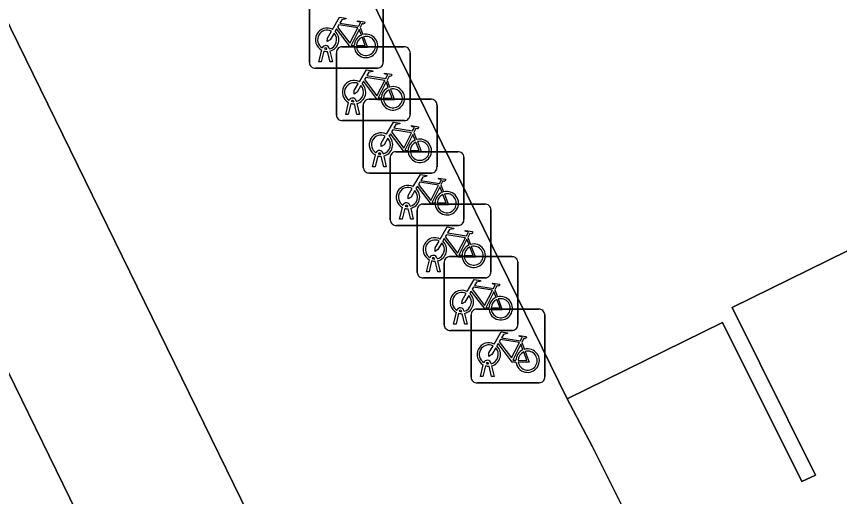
# Model space of a CAD drawing. Extents: x 160455 to 162082, y 388339 to 389736.
# Drawn here: x 161009.36 to 161020.52, y 388799.63 to 388806.14 of the extents above; entities that cross this region are included whole.
import ezdxf

# ---------------------------------------------------------------- set-up
doc = ezdxf.new("R2010")
doc.units = 0
for name, color, linetype in [('IMGEO_Fietsenrek', 7, 'Continuous'), ('IMGEO_Fietspad_gesloten', 7, 'Continuous'), ('IMGEO_Pand', 7, 'Continuous'), ('IMGEO_Verkeerseiland_open', 7, 'Continuous'), ('IMGEO_Voetpad_open', 7, 'Continuous')]:
    doc.layers.add(name, color=color, linetype=linetype)

msp = doc.modelspace()

# ---------------------------------------------------------------- linework, layer by layer
at = {"layer": 'IMGEO_Fietsenrek'}
for p, q in [((161013.329, 388805.518), (161013.329, 388806.359)), ((161013.329, 388806.359), (161013.329, 388805.518)), ((161014.329, 388806.368), (161014.329, 388805.527)), ((161014.329, 388805.527), (161014.329, 388806.368)), ((161014.016, 388805.992), (161014.052, 388805.897)), ((161013.456, 388805.527), (161013.495, 388805.687)), ((161013.525, 388805.675), (161013.49, 388805.527)), ((161013.567, 388805.699), (161013.566, 388805.703)), ((161013.608, 388805.527), (161013.574, 388805.669)), ((161013.598, 388805.71), (161013.599, 388805.703)), ((161013.606, 388805.673), (161013.641, 388805.527)), ((161013.769, 388805.732), (161014.61, 388805.732)), ((161014.61, 388805.732), (161013.769, 388805.732)), ((161013.694, 388804.807), (161013.694, 388805.648)), ((161013.694, 388805.648), (161013.694, 388804.807)), ((161014.694, 388805.657), (161014.694, 388804.816)), ((161014.694, 388804.816), (161014.694, 388805.657)), ((161014.254, 388805.443), (161013.413, 388805.443)), ((161013.413, 388805.443), (161014.254, 388805.443)), ((161013.49, 388805.527), (161013.456, 388805.527)), ((161013.641, 388805.527), (161013.608, 388805.527)), ((161014.381, 388805.281), (161014.417, 388805.186)), ((161013.932, 388804.988), (161013.931, 388804.992)), ((161013.963, 388804.999), (161013.964, 388804.992)), ((161014.134, 388805.021), (161014.975, 388805.021)), ((161014.975, 388805.021), (161014.134, 388805.021)), ((161013.821, 388804.816), (161013.86, 388804.976)), ((161013.89, 388804.964), (161013.855, 388804.816)), ((161013.973, 388804.816), (161013.939, 388804.958)), ((161013.971, 388804.962), (161014.006, 388804.816)), ((161014.059, 388804.096), (161014.059, 388804.937)), ((161014.059, 388804.937), (161014.059, 388804.096)), ((161015.059, 388804.946), (161015.059, 388804.105)), ((161015.059, 388804.105), (161015.059, 388804.946)), ((161013.855, 388804.816), (161013.821, 388804.816)), ((161014.006, 388804.816), (161013.973, 388804.816)), ((161014.619, 388804.732), (161013.778, 388804.732)), ((161013.778, 388804.732), (161014.619, 388804.732)), ((161014.746, 388804.57), (161014.782, 388804.475)), ((161014.186, 388804.105), (161014.225, 388804.265)), ((161014.255, 388804.253), (161014.22, 388804.105)), ((161014.297, 388804.277), (161014.296, 388804.281)), ((161014.338, 388804.105), (161014.304, 388804.247)), ((161014.328, 388804.288), (161014.329, 388804.281)), ((161014.336, 388804.251), (161014.371, 388804.105)), ((161014.425, 388803.385), (161014.425, 388804.226)), ((161014.425, 388804.226), (161014.425, 388803.385)), ((161014.5, 388804.31), (161015.341, 388804.31)), ((161015.341, 388804.31), (161014.5, 388804.31)), ((161015.425, 388804.235), (161015.425, 388803.394)), ((161015.425, 388803.394), (161015.425, 388804.235)), ((161014.22, 388804.105), (161014.186, 388804.105)), ((161014.371, 388804.105), (161014.338, 388804.105)), ((161014.984, 388804.021), (161014.143, 388804.021)), ((161014.143, 388804.021), (161014.984, 388804.021)), ((161015.112, 388803.859), (161015.148, 388803.764)), ((161014.552, 388803.394), (161014.591, 388803.554)), ((161014.621, 388803.542), (161014.586, 388803.394)), ((161014.663, 388803.566), (161014.662, 388803.57)), ((161014.694, 388803.577), (161014.695, 388803.57)), ((161014.865, 388803.599), (161015.706, 388803.599)), ((161015.706, 388803.599), (161014.865, 388803.599)), ((161014.704, 388803.394), (161014.67, 388803.536)), ((161014.702, 388803.54), (161014.737, 388803.394)), ((161014.79, 388802.674), (161014.79, 388803.515)), ((161014.79, 388803.515), (161014.79, 388802.674)), ((161015.79, 388803.524), (161015.79, 388802.683)), ((161015.79, 388802.683), (161015.79, 388803.524)), ((161014.586, 388803.394), (161014.552, 388803.394)), ((161014.737, 388803.394), (161014.704, 388803.394)), ((161015.35, 388803.31), (161014.509, 388803.31)), ((161014.509, 388803.31), (161015.35, 388803.31)), ((161015.477, 388803.148), (161015.513, 388803.053)), ((161015.231, 388802.887), (161016.072, 388802.887)), ((161016.072, 388802.887), (161015.231, 388802.887)), ((161014.917, 388802.683), (161014.956, 388802.843)), ((161014.986, 388802.831), (161014.951, 388802.683)), ((161015.028, 388802.855), (161015.027, 388802.859)), ((161015.069, 388802.683), (161015.035, 388802.825)), ((161015.059, 388802.866), (161015.06, 388802.859)), ((161015.067, 388802.829), (161015.102, 388802.683)), ((161015.156, 388801.962), (161015.156, 388802.803)), ((161015.156, 388802.803), (161015.156, 388801.962)), ((161016.156, 388802.812), (161016.156, 388801.971)), ((161016.156, 388801.971), (161016.156, 388802.812)), ((161014.951, 388802.683), (161014.917, 388802.683)), ((161015.102, 388802.683), (161015.069, 388802.683)), ((161015.715, 388802.599), (161014.874, 388802.599)), ((161014.874, 388802.599), (161015.715, 388802.599)), ((161015.843, 388802.436), (161015.879, 388802.341)), ((161015.283, 388801.971), (161015.322, 388802.131)), ((161015.352, 388802.119), (161015.317, 388801.971)), ((161015.394, 388802.143), (161015.393, 388802.147)), ((161015.435, 388801.971), (161015.401, 388802.113)), ((161015.425, 388802.154), (161015.426, 388802.147)), ((161015.433, 388802.117), (161015.468, 388801.971)), ((161015.521, 388801.251), (161015.521, 388802.092)), ((161015.521, 388802.092), (161015.521, 388801.251)), ((161015.596, 388802.176), (161016.437, 388802.176)), ((161016.437, 388802.176), (161015.596, 388802.176)), ((161016.521, 388802.101), (161016.521, 388801.26)), ((161016.521, 388801.26), (161016.521, 388802.101)), ((161016.081, 388801.887), (161015.24, 388801.887)), ((161015.24, 388801.887), (161016.081, 388801.887)), ((161015.317, 388801.971), (161015.283, 388801.971)), ((161015.468, 388801.971), (161015.435, 388801.971)), ((161016.208, 388801.725), (161016.244, 388801.63)), ((161015.648, 388801.26), (161015.687, 388801.42)), ((161015.759, 388801.432), (161015.758, 388801.436)), ((161015.79, 388801.443), (161015.791, 388801.436)), ((161015.717, 388801.408), (161015.682, 388801.26)), ((161015.8, 388801.26), (161015.766, 388801.402)), ((161015.798, 388801.406), (161015.833, 388801.26)), ((161015.682, 388801.26), (161015.648, 388801.26)), ((161015.833, 388801.26), (161015.8, 388801.26)), ((161016.446, 388801.176), (161015.605, 388801.176)), ((161015.605, 388801.176), (161016.446, 388801.176))]:
    msp.add_line(p, q, dxfattribs=at)
for points in [[(161013.642, 388805.969), (161013.737, 388806.133), (161013.823, 388806.119), (161013.825, 388806.11), (161013.769, 388806.099), (161013.742, 388806.054), (161013.998, 388806.013)], [(161013.985, 388805.988), (161013.728, 388806.029), (161013.711, 388806), (161013.878, 388805.78), (161013.985, 388805.988)], [(161013.998, 388806.013), (161014.023, 388806.062), (161014.017, 388806.066), (161013.994, 388806.07), (161013.982, 388806.077), (161013.981, 388806.08), (161013.983, 388806.085), (161014.078, 388806.07), (161014.08, 388806.06), (161014.07, 388806.047), (161014.058, 388806.041), (161014.044, 388806.047), (161014.016, 388805.992)], [(161013.663, 388805.917), (161013.611, 388805.827), (161013.571, 388805.802), (161013.572, 388805.849), (161013.627, 388805.943)], [(161013.938, 388805.725), (161013.888, 388805.725), (161013.697, 388805.976), (161013.678, 388805.944)], [(161014.033, 388805.89), (161014.003, 388805.967), (161013.894, 388805.749), (161013.937, 388805.749)], [(161013.967, 388805.749), (161014.087, 388805.748), (161014.043, 388805.862)], [(161014.063, 388805.869), (161014.118, 388805.724), (161013.968, 388805.724)], [(161014.007, 388805.258), (161014.102, 388805.422), (161014.188, 388805.408), (161014.19, 388805.399), (161014.134, 388805.388), (161014.107, 388805.343), (161014.363, 388805.302)], [(161014.363, 388805.302), (161014.388, 388805.351), (161014.382, 388805.355), (161014.359, 388805.359), (161014.347, 388805.366), (161014.346, 388805.369), (161014.348, 388805.374), (161014.443, 388805.359), (161014.445, 388805.349), (161014.435, 388805.336), (161014.423, 388805.33), (161014.409, 388805.336), (161014.381, 388805.281)], [(161014.028, 388805.206), (161013.976, 388805.116), (161013.936, 388805.091), (161013.937, 388805.138), (161013.992, 388805.232)], [(161014.303, 388805.014), (161014.253, 388805.014), (161014.062, 388805.265), (161014.043, 388805.233)], [(161014.35, 388805.277), (161014.093, 388805.318), (161014.076, 388805.289), (161014.243, 388805.069), (161014.35, 388805.277)], [(161014.398, 388805.179), (161014.368, 388805.256), (161014.259, 388805.038), (161014.302, 388805.038)], [(161014.332, 388805.038), (161014.452, 388805.037), (161014.408, 388805.151)], [(161014.428, 388805.158), (161014.483, 388805.013), (161014.333, 388805.013)], [(161014.372, 388804.547), (161014.467, 388804.711), (161014.553, 388804.697), (161014.555, 388804.688), (161014.499, 388804.677), (161014.472, 388804.632), (161014.728, 388804.591)], [(161014.728, 388804.591), (161014.753, 388804.64), (161014.747, 388804.644), (161014.724, 388804.648), (161014.712, 388804.655), (161014.711, 388804.658), (161014.713, 388804.663), (161014.808, 388804.648), (161014.81, 388804.638), (161014.8, 388804.625), (161014.788, 388804.619), (161014.774, 388804.625), (161014.746, 388804.57)], [(161014.668, 388804.303), (161014.618, 388804.303), (161014.427, 388804.554), (161014.408, 388804.522)], [(161014.715, 388804.566), (161014.458, 388804.607), (161014.441, 388804.578), (161014.608, 388804.358), (161014.715, 388804.566)], [(161014.393, 388804.495), (161014.341, 388804.405), (161014.301, 388804.38), (161014.302, 388804.427), (161014.357, 388804.521)], [(161014.763, 388804.468), (161014.733, 388804.545), (161014.624, 388804.327), (161014.667, 388804.327)], [(161014.697, 388804.327), (161014.817, 388804.326), (161014.773, 388804.44)], [(161014.793, 388804.447), (161014.848, 388804.302), (161014.698, 388804.302)], [(161014.738, 388803.836), (161014.833, 388804), (161014.919, 388803.986), (161014.921, 388803.977), (161014.865, 388803.966), (161014.838, 388803.921), (161015.094, 388803.88)], [(161015.081, 388803.855), (161014.824, 388803.896), (161014.807, 388803.867), (161014.974, 388803.647), (161015.081, 388803.855)], [(161015.094, 388803.88), (161015.119, 388803.929), (161015.113, 388803.933), (161015.09, 388803.937), (161015.078, 388803.944), (161015.077, 388803.947), (161015.079, 388803.952), (161015.174, 388803.937), (161015.176, 388803.927), (161015.166, 388803.914), (161015.154, 388803.908), (161015.14, 388803.914), (161015.112, 388803.859)], [(161014.759, 388803.784), (161014.707, 388803.694), (161014.667, 388803.669), (161014.668, 388803.716), (161014.723, 388803.81)], [(161015.034, 388803.592), (161014.984, 388803.592), (161014.793, 388803.843), (161014.774, 388803.811)], [(161015.129, 388803.757), (161015.099, 388803.834), (161014.99, 388803.616), (161015.033, 388803.616)], [(161015.063, 388803.616), (161015.183, 388803.615), (161015.139, 388803.729)], [(161015.159, 388803.736), (161015.214, 388803.591), (161015.064, 388803.591)], [(161015.103, 388803.125), (161015.198, 388803.289), (161015.284, 388803.275), (161015.286, 388803.266), (161015.23, 388803.255), (161015.203, 388803.21), (161015.459, 388803.169)], [(161015.459, 388803.169), (161015.484, 388803.218), (161015.478, 388803.222), (161015.455, 388803.226), (161015.443, 388803.233), (161015.442, 388803.236), (161015.444, 388803.241), (161015.539, 388803.226), (161015.541, 388803.216), (161015.531, 388803.203), (161015.519, 388803.197), (161015.505, 388803.203), (161015.477, 388803.148)], [(161015.124, 388803.073), (161015.072, 388802.983), (161015.032, 388802.958), (161015.033, 388803.005), (161015.088, 388803.099)], [(161015.399, 388802.881), (161015.349, 388802.881), (161015.158, 388803.132), (161015.139, 388803.1)], [(161015.446, 388803.144), (161015.189, 388803.185), (161015.172, 388803.156), (161015.339, 388802.936), (161015.446, 388803.144)], [(161015.494, 388803.046), (161015.464, 388803.123), (161015.355, 388802.905), (161015.398, 388802.905)], [(161015.428, 388802.905), (161015.548, 388802.904), (161015.504, 388803.018)], [(161015.524, 388803.025), (161015.579, 388802.88), (161015.429, 388802.88)], [(161015.469, 388802.413), (161015.564, 388802.577), (161015.65, 388802.563), (161015.652, 388802.554), (161015.596, 388802.543), (161015.569, 388802.498), (161015.825, 388802.457)], [(161015.812, 388802.432), (161015.555, 388802.473), (161015.538, 388802.444), (161015.705, 388802.224), (161015.812, 388802.432)], [(161015.825, 388802.457), (161015.85, 388802.506), (161015.844, 388802.51), (161015.821, 388802.514), (161015.809, 388802.521), (161015.808, 388802.524), (161015.81, 388802.529), (161015.905, 388802.514), (161015.907, 388802.504), (161015.897, 388802.491), (161015.885, 388802.485), (161015.871, 388802.491), (161015.843, 388802.436)], [(161015.49, 388802.361), (161015.438, 388802.271), (161015.398, 388802.246), (161015.399, 388802.293), (161015.454, 388802.387)], [(161015.765, 388802.169), (161015.715, 388802.169), (161015.524, 388802.42), (161015.505, 388802.388)], [(161015.86, 388802.334), (161015.83, 388802.411), (161015.721, 388802.193), (161015.764, 388802.193)], [(161015.794, 388802.193), (161015.914, 388802.192), (161015.87, 388802.306)], [(161015.89, 388802.313), (161015.945, 388802.168), (161015.795, 388802.168)], [(161015.834, 388801.702), (161015.929, 388801.866), (161016.015, 388801.852), (161016.017, 388801.843), (161015.961, 388801.832), (161015.934, 388801.787), (161016.19, 388801.746)], [(161016.177, 388801.721), (161015.92, 388801.762), (161015.903, 388801.733), (161016.07, 388801.513), (161016.177, 388801.721)], [(161016.19, 388801.746), (161016.215, 388801.795), (161016.209, 388801.799), (161016.186, 388801.803), (161016.174, 388801.81), (161016.173, 388801.813), (161016.175, 388801.818), (161016.27, 388801.803), (161016.272, 388801.793), (161016.262, 388801.78), (161016.25, 388801.774), (161016.236, 388801.78), (161016.208, 388801.725)], [(161015.855, 388801.65), (161015.803, 388801.56), (161015.763, 388801.535), (161015.764, 388801.582), (161015.819, 388801.676)], [(161016.13, 388801.458), (161016.08, 388801.458), (161015.889, 388801.709), (161015.87, 388801.677)], [(161016.225, 388801.623), (161016.195, 388801.7), (161016.086, 388801.482), (161016.129, 388801.482)], [(161016.159, 388801.482), (161016.279, 388801.481), (161016.235, 388801.595)], [(161016.255, 388801.602), (161016.31, 388801.457), (161016.16, 388801.457)]]:
    msp.add_lwpolyline(points, dxfattribs=at)
for centre, radius, start, end in [((161013.569, 388805.828), 0.159, 62.6766, 242.1369), ((161013.569, 388805.828), 0.129, 63.3192, 238.903), ((161013.569, 388805.828), 0.129, 283.6043, 43.4302), ((161013.569, 388805.828), 0.159, 283.5766, 46.6042), ((161014.096, 388805.744), 0.159, 113.3408, 178.3217), ((161014.096, 388805.744), 0.159, 187.0065, 105.7708), ((161014.096, 388805.744), 0.129, 113.923, 177.9556), ((161014.096, 388805.744), 0.129, 188.6715, 104.5883), ((161013.549, 388805.699), 0.0499, 12.8025, 158.6934), ((161013.569, 388805.828), 0.159, 253.9967, 271.7867), ((161013.549, 388805.699), 0.0174, 12.8025, 163.4502), ((161013.569, 388805.828), 0.129, 253.415, 269.0204), ((161013.772, 388805.654), 0.0779, 92.4484, 184.2845), ((161013.772, 388805.654), 0.0779, 92.4484, 184.2845), ((161014.616, 388805.654), 0.0779, 2.4484, 94.2845), ((161014.616, 388805.654), 0.0779, 2.4484, 94.2845), ((161013.407, 388805.521), 0.0779, 182.4484, 274.2845), ((161013.407, 388805.521), 0.0779, 182.4484, 274.2845), ((161014.251, 388805.521), 0.0779, 272.4484, 4.2845), ((161014.251, 388805.521), 0.0779, 272.4484, 4.2845), ((161013.934, 388805.117), 0.159, 62.6766, 242.1369), ((161013.934, 388805.117), 0.129, 63.3192, 238.903), ((161013.934, 388805.117), 0.159, 283.5766, 46.6042), ((161013.934, 388805.117), 0.129, 283.6043, 43.4302), ((161014.461, 388805.033), 0.159, 113.3408, 178.3217), ((161014.461, 388805.033), 0.159, 187.0065, 105.7708), ((161014.461, 388805.033), 0.129, 113.923, 177.9556), ((161014.461, 388805.033), 0.129, 188.6715, 104.5883), ((161013.914, 388804.988), 0.0499, 12.8025, 158.6934), ((161013.914, 388804.988), 0.0174, 12.8025, 163.4502), ((161013.934, 388805.117), 0.129, 253.415, 269.0204), ((161014.137, 388804.943), 0.0779, 92.4484, 184.2845), ((161014.137, 388804.943), 0.0779, 92.4484, 184.2845), ((161014.981, 388804.943), 0.0779, 2.4484, 94.2845), ((161014.981, 388804.943), 0.0779, 2.4484, 94.2845), ((161013.934, 388805.117), 0.159, 253.9967, 271.7867), ((161013.772, 388804.81), 0.0779, 182.4484, 274.2845), ((161013.772, 388804.81), 0.0779, 182.4484, 274.2845), ((161014.616, 388804.81), 0.0779, 272.4484, 4.2845), ((161014.616, 388804.81), 0.0779, 272.4484, 4.2845), ((161014.299, 388804.406), 0.159, 62.6766, 242.1369), ((161014.299, 388804.406), 0.129, 63.3192, 238.903), ((161014.299, 388804.406), 0.129, 283.6043, 43.4302), ((161014.299, 388804.406), 0.159, 283.5766, 46.6042), ((161014.826, 388804.322), 0.159, 113.3408, 178.3217), ((161014.826, 388804.322), 0.159, 187.0065, 105.7708), ((161014.826, 388804.322), 0.129, 113.923, 177.9556), ((161014.826, 388804.322), 0.129, 188.6715, 104.5883), ((161014.279, 388804.277), 0.0499, 12.8025, 158.6934), ((161014.299, 388804.406), 0.159, 253.9967, 271.7867), ((161014.279, 388804.277), 0.0174, 12.8025, 163.4502), ((161014.299, 388804.406), 0.129, 253.415, 269.0204), ((161014.503, 388804.232), 0.0779, 92.4484, 184.2845), ((161014.503, 388804.232), 0.0779, 92.4484, 184.2845), ((161015.347, 388804.232), 0.0779, 2.4484, 94.2845), ((161015.347, 388804.232), 0.0779, 2.4484, 94.2845), ((161014.981, 388804.099), 0.0779, 272.4484, 4.2845), ((161014.981, 388804.099), 0.0779, 272.4484, 4.2845), ((161014.137, 388804.099), 0.0779, 182.4484, 274.2845), ((161014.137, 388804.099), 0.0779, 182.4484, 274.2845), ((161014.665, 388803.695), 0.159, 62.6766, 242.1369), ((161014.665, 388803.695), 0.129, 63.3192, 238.903), ((161014.665, 388803.695), 0.129, 283.6043, 43.4302), ((161014.665, 388803.695), 0.159, 283.5766, 46.6042), ((161015.192, 388803.611), 0.159, 187.0065, 105.7708), ((161015.192, 388803.611), 0.159, 113.3408, 178.3217), ((161015.192, 388803.611), 0.129, 113.923, 177.9556), ((161015.192, 388803.611), 0.129, 188.6715, 104.5883), ((161014.645, 388803.566), 0.0499, 12.8025, 158.6934), ((161014.665, 388803.695), 0.159, 253.9967, 271.7867), ((161014.645, 388803.566), 0.0174, 12.8025, 163.4502), ((161014.665, 388803.695), 0.129, 253.415, 269.0204), ((161014.868, 388803.521), 0.0779, 92.4484, 184.2845), ((161014.868, 388803.521), 0.0779, 92.4484, 184.2845), ((161015.712, 388803.521), 0.0779, 2.4484, 94.2845), ((161015.712, 388803.521), 0.0779, 2.4484, 94.2845), ((161014.503, 388803.388), 0.0779, 182.4484, 274.2845), ((161014.503, 388803.388), 0.0779, 182.4484, 274.2845), ((161015.347, 388803.388), 0.0779, 272.4484, 4.2845), ((161015.347, 388803.388), 0.0779, 272.4484, 4.2845), ((161015.03, 388802.984), 0.159, 62.6766, 242.1369), ((161015.03, 388802.984), 0.129, 63.3192, 238.903), ((161015.03, 388802.984), 0.159, 283.5766, 46.6042), ((161015.03, 388802.984), 0.129, 283.6043, 43.4302), ((161015.557, 388802.9), 0.159, 113.3408, 178.3217), ((161015.557, 388802.9), 0.159, 187.0065, 105.7708), ((161015.557, 388802.9), 0.129, 113.923, 177.9556), ((161015.557, 388802.9), 0.129, 188.6715, 104.5883), ((161015.01, 388802.855), 0.0499, 12.8025, 158.6934), ((161015.01, 388802.855), 0.0174, 12.8025, 163.4502), ((161015.234, 388802.809), 0.0779, 92.4484, 184.2845), ((161015.234, 388802.809), 0.0779, 92.4484, 184.2845), ((161016.078, 388802.809), 0.0779, 2.4484, 94.2845), ((161016.078, 388802.809), 0.0779, 2.4484, 94.2845), ((161015.03, 388802.984), 0.159, 253.9967, 271.7867), ((161015.03, 388802.984), 0.129, 253.415, 269.0204), ((161014.868, 388802.677), 0.0779, 182.4484, 274.2845), ((161014.868, 388802.677), 0.0779, 182.4484, 274.2845), ((161015.712, 388802.677), 0.0779, 272.4484, 4.2845), ((161015.712, 388802.677), 0.0779, 272.4484, 4.2845), ((161015.396, 388802.272), 0.159, 62.6766, 242.1369), ((161015.396, 388802.272), 0.129, 63.3192, 238.903), ((161015.396, 388802.272), 0.129, 283.6043, 43.4302), ((161015.396, 388802.272), 0.159, 283.5766, 46.6042), ((161015.923, 388802.188), 0.159, 113.3408, 178.3217), ((161015.923, 388802.188), 0.159, 187.0065, 105.7708), ((161015.923, 388802.188), 0.129, 188.6715, 104.5883), ((161015.923, 388802.188), 0.129, 113.923, 177.9556), ((161015.376, 388802.143), 0.0499, 12.8025, 158.6934), ((161015.396, 388802.272), 0.159, 253.9967, 271.7867), ((161015.376, 388802.143), 0.0174, 12.8025, 163.4502), ((161015.396, 388802.272), 0.129, 253.415, 269.0204), ((161015.599, 388802.098), 0.0779, 92.4484, 184.2845), ((161015.599, 388802.098), 0.0779, 92.4484, 184.2845), ((161016.443, 388802.098), 0.0779, 2.4484, 94.2845), ((161016.443, 388802.098), 0.0779, 2.4484, 94.2845), ((161015.234, 388801.965), 0.0779, 182.4484, 274.2845), ((161015.234, 388801.965), 0.0779, 182.4484, 274.2845), ((161016.078, 388801.965), 0.0779, 272.4484, 4.2845), ((161016.078, 388801.965), 0.0779, 272.4484, 4.2845), ((161015.761, 388801.561), 0.159, 62.6766, 242.1369), ((161015.761, 388801.561), 0.129, 63.3192, 238.903), ((161015.761, 388801.561), 0.129, 283.6043, 43.4302), ((161015.761, 388801.561), 0.159, 283.5766, 46.6042), ((161016.288, 388801.477), 0.159, 113.3408, 178.3217), ((161016.288, 388801.477), 0.159, 187.0065, 105.7708), ((161016.288, 388801.477), 0.129, 113.923, 177.9556), ((161016.288, 388801.477), 0.129, 188.6715, 104.5883), ((161015.741, 388801.432), 0.0499, 12.8025, 158.6934), ((161015.741, 388801.432), 0.0174, 12.8025, 163.4502), ((161015.761, 388801.561), 0.129, 253.415, 269.0204), ((161015.761, 388801.561), 0.159, 253.9967, 271.7867), ((161015.599, 388801.254), 0.0779, 182.4484, 274.2845), ((161015.599, 388801.254), 0.0779, 182.4484, 274.2845), ((161016.443, 388801.254), 0.0779, 272.4484, 4.2845), ((161016.443, 388801.254), 0.0779, 272.4484, 4.2845)]:
    msp.add_arc(centre, radius, start, end, dxfattribs=at)
at = {"layer": 'IMGEO_Fietspad_gesloten'}
msp.add_lwpolyline([(161021.707, 388780.587), (161021.087, 388781.853), (161018.227, 388787.693), (161016.943, 388790.314), (161000, 388824.949), (160994.813, 388835.553), (160994.337, 388836.526), (160982.346, 388861.167), (160980.503, 388860.271), (160992.497, 388835.627), (160992.974, 388834.647), (161000, 388820.255), (161015.023, 388789.483), (161016.354, 388786.762), (161019.198, 388780.947), (161021.279, 388776.693), (161023.304, 388772.58), (161023.771, 388771.668), (161024.41, 388770.383), (161025.995, 388771.182)], dxfattribs=at)
at = {"layer": 'IMGEO_Pand'}
msp.add_lwpolyline([(160998.917, 388837.546), (161000, 388835.333), (161006.449, 388822.157), (161010.338, 388814.21), (161014.564, 388805.567), (161016.822, 388800.96), (161018.932, 388801.995), (161020.006, 388799.839), (161020.191, 388799.924), (161019.062, 388802.199), (161026.588, 388805.893), (161027.156, 388804.734), (161031.329, 388806.778), (161030.762, 388807.922), (161038.293, 388811.594)], dxfattribs=at)
at = {"layer": 'IMGEO_Verkeerseiland_open'}
msp.add_lwpolyline([(161007.541, 388802.916), (161014.267, 388789.092), (161015.023, 388789.483), (161000, 388820.255), (160992.974, 388834.647), (160992.207, 388834.257), (161000, 388818.304), (161003.016, 388812.13)], dxfattribs=at)
at = {"layer": 'IMGEO_Voetpad_open'}
for points in [[(161010.338, 388814.21), (161008.468, 388813.304), (161004.588, 388821.247), (161006.449, 388822.157), (161000, 388835.333), (160998.917, 388837.546), (160994.813, 388835.553), (161000, 388824.949), (161016.943, 388790.314), (161018.227, 388787.693), (161021.087, 388781.853), (161021.707, 388780.587)], [(161019.03, 388791.619), (161018.431, 388792.796), (161016.394, 388796.796), (161018.121, 388797.652), (161018.165, 388797.569), (161018.46, 388797.713), (161017.836, 388798.969), (161017.168, 388800.308), (161016.822, 388800.96), (161014.564, 388805.567), (161010.338, 388814.21)], [(161038.293, 388811.594), (161030.762, 388807.922), (161031.329, 388806.778), (161027.156, 388804.734), (161026.588, 388805.893), (161019.062, 388802.199), (161020.191, 388799.924), (161020.006, 388799.839), (161018.932, 388801.995), (161016.822, 388800.96), (161017.168, 388800.308), (161017.836, 388798.969), (161018.46, 388797.713), (161020.347, 388793.91), (161056.682, 388811.679)]]:
    msp.add_lwpolyline(points, dxfattribs=at)

doc.saveas('drawing.dxf')
